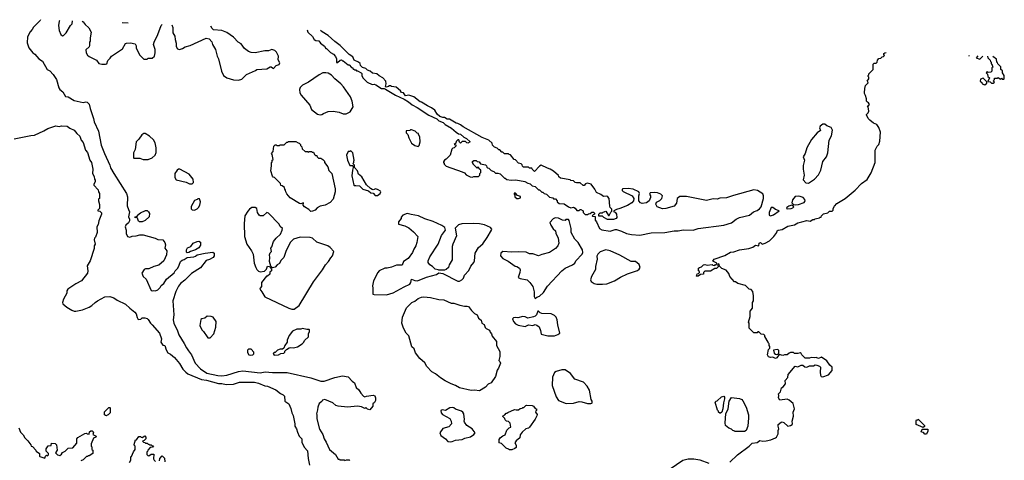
# Model space of a CAD drawing. Extents: x 1861455 to 2058065, y 200073 to 437907.
# Tile 279 of 574: x 1899851 to 1911700, y 390845 to 396145. Entities that reach past the tile are written whole.
import ezdxf

# ---------------------------------------------------------------- set-up
doc = ezdxf.new("R2010")
doc.units = 0

msp = doc.modelspace()

# ---------------------------------------------------------------- linework, layer by layer
at = {"layer": '0CON05XD'}
for points in [[(1900102, 396145), (1900096, 396134), (1900017, 396055), (1900000, 396025), (1899975, 395998), (1899945, 395940), (1899940, 395865), (1899962, 395805), (1900007, 395747), (1900035, 395732), (1900082, 395675), (1900127, 395645), (1900182, 395545), (1900215, 395528), (1900254, 395484), (1900294, 395424), (1900320, 395325), (1900332, 395305), (1900370, 395275), (1900401, 395221), (1900435, 395218), (1900505, 395173), (1900615, 395150), (1900645, 395157), (1900662, 395152), (1900687, 395127), (1900697, 395075), (1900740, 394955), (1900748, 394915), (1900800, 394805), (1900833, 394635), (1900871, 394535), (1900937, 394395), (1900944, 394364), (1900982, 394295), (1901137, 394055), (1901147, 394015), (1901143, 393905), (1901161, 393861), (1901173, 393833), (1901160, 393775), (1901172, 393745), (1901173, 393725), (1901160, 393700), (1901127, 393675), (1901119, 393655), (1901133, 393613), (1901133, 393573), (1901150, 393535), (1901175, 393528), (1901205, 393542), (1901253, 393543), (1901295, 393557), (1901335, 393556), (1901482, 393515), (1901515, 393499), (1901575, 393496), (1901599, 393465), (1901604, 393435), (1901597, 393395), (1901623, 393365), (1901616, 393315), (1901587, 393245), (1901526, 393194), (1901465, 393176), (1901405, 393147), (1901365, 393147), (1901349, 393141), (1901322, 393095), (1901337, 393057), (1901374, 393024), (1901435, 392888), (1901445, 392882), (1901465, 392888), (1901485, 392883), (1901512, 392895), (1901542, 392925), (1901555, 392948), (1901585, 392972), (1901618, 393022), (1901709, 393101), (1901722, 393125), (1901754, 393156), (1901772, 393192), (1901788, 393235), (1901805, 393252), (1901830, 393260), (1901866, 393284), (1901945, 393294), (1901965, 393300), (1901985, 393316), (1902084, 393336), (1902175, 393347), (1902190, 393335), (1902190, 393305), (1902180, 393285), (1902135, 393260), (1902095, 393250), (1902025, 393162), (1901917, 393093), (1901838, 393012), (1901785, 392973), (1901760, 392940), (1901728, 392875), (1901693, 392765), (1901704, 392595), (1901696, 392535), (1901706, 392496), (1901751, 392401), (1901765, 392353), (1901831, 392251), (1901857, 392197), (1901883, 392163), (1901918, 392115), (1901964, 392015), (1902025, 391944), (1902103, 391895), (1902235, 391863), (1902285, 391860), (1902345, 391867), (1902485, 391914), (1902535, 391923), (1902745, 391896), (1902805, 391909), (1902895, 391901), (1903070, 391900), (1903355, 391837), (1903475, 391797), (1903515, 391797), (1903645, 391842), (1903735, 391861), (1903805, 391847), (1903852, 391795), (1903880, 391775), (1903901, 391721), (1903932, 391692), (1903955, 391652), (1903987, 391617), (1904005, 391608), (1904024, 391616), (1904105, 391628), (1904125, 391620), (1904132, 391595), (1904132, 391565), (1904119, 391541), (1904100, 391525), (1904100, 391495), (1904065, 391450), (1904035, 391460), (1904015, 391480), (1904005, 391470), (1903965, 391488), (1903915, 391498), (1903795, 391486), (1903685, 391497), (1903656, 391506), (1903620, 391535), (1903523, 391577), (1903495, 391568), (1903485, 391552), (1903455, 391530), (1903437, 391485), (1903436, 391454), (1903422, 391405), (1903428, 391395), (1903428, 391345), (1903458, 391218), (1903498, 391155), (1903513, 391105), (1903540, 391065), (1903580, 390975), (1903653, 390915), (1903685, 390860), (1903698, 390858), (1903705, 390850), (1903755, 390850), (1903765, 390842), (1903785, 390850), (1903815, 390850), (1903822, 390842)], [(1900335, 396135), (1900327, 396125), (1900319, 396075), (1900324, 396015), (1900346, 395966), (1900365, 395952), (1900377, 395953), (1900410, 395985), (1900462, 396075), (1900482, 396095), (1900488, 396129)], [(1900601, 396125), (1900615, 396117), (1900638, 396085), (1900682, 396045), (1900712, 395995), (1900698, 395925), (1900700, 395885), (1900690, 395875), (1900690, 395835), (1900685, 395820), (1900648, 395782), (1900652, 395745), (1900665, 395720), (1900685, 395702), (1900775, 395658), (1900805, 395618), (1900838, 395608), (1900885, 395608), (1900898, 395615), (1900910, 395655), (1900940, 395680), (1900954, 395706), (1901090, 395795), (1901125, 395860), (1901137, 395863), (1901185, 395868), (1901240, 395855), (1901252, 395832), (1901253, 395803), (1901295, 395720), (1901345, 395670), (1901385, 395670), (1901395, 395680), (1901445, 395680), (1901472, 395705), (1901482, 395745), (1901480, 395785), (1901463, 395845), (1901468, 395875), (1901512, 395965), (1901552, 396075), (1901565, 396088)], [(1901155, 396103), (1901085, 396106)], [(1901680, 396084), (1901692, 396052), (1901692, 395985), (1901716, 395946), (1901720, 395905), (1901734, 395864), (1901734, 395824), (1901748, 395795), (1901775, 395787), (1901812, 395798), (1901842, 395818), (1901902, 395835), (1902095, 395923), (1902130, 395915), (1902165, 395880), (1902172, 395845), (1902207, 395785), (1902226, 395706), (1902244, 395675), (1902280, 395525), (1902304, 395474), (1902345, 395447), (1902425, 395420), (1902485, 395417), (1902525, 395430), (1902582, 395485), (1902687, 395533), (1902703, 395547), (1902825, 395552), (1902865, 395578), (1902877, 395577), (1902905, 395558), (1902938, 395595), (1902973, 395607), (1902980, 395625), (1902961, 395661), (1902967, 395705), (1902940, 395755), (1902922, 395775), (1902885, 395788), (1902845, 395769), (1902800, 395770), (1902685, 395747), (1902635, 395751), (1902605, 395763), (1902558, 395798), (1902515, 395853), (1902480, 395875), (1902424, 395934), (1902345, 395991), (1902285, 396013), (1902183, 396023), (1902167, 396037), (1902151, 396066)], [(1903311, 396023), (1903318, 395995), (1903373, 395943), (1903395, 395908), (1903414, 395894), (1903449, 395889), (1903471, 395861), (1903518, 395825), (1903535, 395800), (1903545, 395800), (1903591, 395751), (1903629, 395729), (1903653, 395703), (1903663, 395673), (1903665, 395630), (1903675, 395630), (1903708, 395658), (1903725, 395660), (1903735, 395650), (1903745, 395650), (1903805, 395600), (1903815, 395600), (1903845, 395570), (1903855, 395570), (1903865, 395550), (1903875, 395550), (1903882, 395542), (1903895, 395540), (1903905, 395530), (1903915, 395530), (1903960, 395505), (1903967, 395497), (1903968, 395475), (1903979, 395445), (1904032, 395392), (1904094, 395364), (1904115, 395368), (1904135, 395362), (1904205, 395318), (1904238, 395318), (1904255, 395310), (1904375, 395238), (1904478, 395188), (1904528, 395158), (1904572, 395122), (1904635, 395090), (1904775, 394997), (1904871, 394951), (1904895, 394930), (1904949, 394909), (1904972, 394885), (1905048, 394838), (1905105, 394792), (1905133, 394773), (1905155, 394767), (1905195, 394732), (1905228, 394715), (1905270, 394675), (1905245, 394660), (1905232, 394662), (1905215, 394680), (1905175, 394680), (1905155, 394660), (1905142, 394672), (1905135, 394700), (1905122, 394698), (1905102, 394678), (1905100, 394660), (1905080, 394645), (1905100, 394640), (1905098, 394622), (1905078, 394602), (1905062, 394598), (1905052, 394588), (1905032, 394515), (1904985, 394468), (1904964, 394456), (1904953, 394437), (1904950, 394425), (1904960, 394415), (1904960, 394405), (1904985, 394382), (1905176, 394316), (1905205, 394302), (1905225, 394280), (1905273, 394253), (1905295, 394250), (1905317, 394257), (1905372, 394258), (1905390, 394275), (1905390, 394295), (1905400, 394305), (1905400, 394335), (1905382, 394352), (1905378, 394368), (1905365, 394370), (1905355, 394360), (1905310, 394405), (1905310, 394415), (1905300, 394425), (1905302, 394438), (1905315, 394450), (1905345, 394450), (1905355, 394440), (1905380, 394435), (1905395, 394410), (1905455, 394400), (1905468, 394388), (1905472, 394372), (1905482, 394362), (1905498, 394358), (1905525, 394330), (1905557, 394317), (1905575, 394300), (1905605, 394300), (1905635, 394290), (1905685, 394240), (1905695, 394240), (1905713, 394223), (1905765, 394213), (1905823, 394217), (1905929, 394199), (1905965, 394178), (1905995, 394170), (1906018, 394148), (1906055, 394140), (1906095, 394100), (1906105, 394100), (1906135, 394070), (1906145, 394070), (1906163, 394053), (1906190, 394045), (1906225, 394010), (1906265, 394000), (1906275, 393990), (1906298, 393988), (1906320, 393965), (1906320, 393955), (1906343, 393933), (1906405, 393930), (1906455, 393892), (1906485, 393880), (1906515, 393890), (1906536, 393876), (1906555, 393850), (1906585, 393850), (1906595, 393860), (1906605, 393860), (1906630, 393845), (1906630, 393825), (1906655, 393800), (1906685, 393800), (1906695, 393810), (1906718, 393812), (1906735, 393830), (1906758, 393828), (1906768, 393818), (1906770, 393805), (1906752, 393798), (1906740, 393785), (1906745, 393780), (1906778, 393778), (1906778, 393735), (1906793, 393713), (1906828, 393635), (1906855, 393617), (1906955, 393601), (1907015, 393623), (1907035, 393623), (1907095, 393603), (1907155, 393574), (1907212, 393562), (1907315, 393554), (1907450, 393580), (1907615, 393584), (1907725, 393606), (1907775, 393606), (1907835, 393618), (1907955, 393614), (1908015, 393634), (1908325, 393672), (1908415, 393700), (1908473, 393745), (1908515, 393767), (1908635, 393792), (1908680, 393835), (1908725, 393850), (1908755, 393868), (1908775, 393893), (1908802, 393995), (1908804, 394025), (1908795, 394049), (1908730, 394090), (1908685, 394097), (1908440, 394030), (1908355, 394001), (1908275, 393999), (1908245, 393987), (1908195, 393991), (1908115, 393968), (1907875, 394018), (1907795, 394020), (1907764, 393995), (1907754, 393936), (1907727, 393903), (1907625, 393874), (1907585, 393870), (1907522, 393895), (1907508, 393925), (1907515, 393950), (1907555, 393970), (1907580, 393995), (1907587, 394025), (1907567, 394045), (1907525, 394061), (1907485, 394068), (1907439, 394061), (1907432, 394045), (1907442, 394025), (1907443, 394007), (1907426, 393964), (1907395, 393941), (1907342, 393932), (1907320, 393940), (1907303, 393965), (1907300, 394025), (1907310, 394055), (1907300, 394075), (1907235, 394108), (1907175, 394114), (1907111, 394109), (1907103, 394105), (1907102, 394092), (1907115, 394078), (1907222, 394025), (1907242, 393995), (1907238, 393965), (1907217, 393943), (1907165, 393910), (1907075, 393873), (1907035, 393863), (1907000, 393845), (1907000, 393835), (1907018, 393828), (1907031, 393805), (1907038, 393765), (1907030, 393755), (1906995, 393740), (1906925, 393743), (1906880, 393765), (1906865, 393780), (1906822, 393782), (1906820, 393805), (1906835, 393820), (1906865, 393820), (1906872, 393828), (1906905, 393840), (1906935, 393790), (1906945, 393790), (1906965, 393830), (1906978, 393842), (1906978, 393865), (1906956, 393886), (1906952, 393902), (1906946, 393995), (1906930, 394015), (1906915, 394021), (1906875, 394020), (1906845, 394043), (1906792, 394065), (1906773, 394105), (1906728, 394165), (1906682, 394178), (1906660, 394170), (1906645, 394152), (1906631, 394151), (1906595, 394182), (1906552, 394182), (1906537, 394187), (1906517, 394207), (1906485, 394210), (1906475, 394220), (1906358, 394238), (1906340, 394255), (1906335, 394270), (1906275, 394322), (1906235, 394347), (1906202, 394358), (1906125, 394393), (1906107, 394383), (1906045, 394320), (1906020, 394345), (1906015, 394360), (1905985, 394360), (1905975, 394370), (1905912, 394372), (1905902, 394382), (1905898, 394398), (1905885, 394410), (1905855, 394420), (1905818, 394458), (1905802, 394462), (1905758, 394518), (1905742, 394522), (1905735, 394530), (1905685, 394530), (1905665, 394550), (1905655, 394550), (1905628, 394578), (1905615, 394580), (1905595, 394600), (1905565, 394610), (1905540, 394635), (1905535, 394660), (1905495, 394697), (1905415, 394728), (1905186, 394856), (1905155, 394882), (1905125, 394898), (1905105, 394900), (1905025, 394948), (1904995, 394950), (1904965, 394968), (1904945, 394968), (1904905, 394980), (1904875, 395010), (1904846, 395056), (1904808, 395085), (1904758, 395108), (1904685, 395152), (1904670, 395155), (1904595, 395217), (1904535, 395238), (1904495, 395230), (1904470, 395265), (1904445, 395270), (1904435, 395290), (1904380, 395335), (1904325, 395340), (1904315, 395350), (1904295, 395350), (1904288, 395342), (1904262, 395332), (1904252, 395342), (1904262, 395375), (1904257, 395407), (1904220, 395445), (1904175, 395470), (1904150, 395495), (1904095, 395500), (1904070, 395525), (1904035, 395538), (1904015, 395558), (1903975, 395570), (1903952, 395592), (1903947, 395617), (1903930, 395635), (1903877, 395657), (1903859, 395699), (1903815, 395728), (1903707, 395835), (1903643, 395883), (1903565, 395954), (1903490, 396000), (1903471, 396016)], [(1909445, 391988), (1909476, 391976), (1909488, 391965), (1909484, 391905), (1909487, 391867), (1909495, 391853), (1909515, 391850), (1909585, 391872), (1909628, 391925), (1909630, 391945), (1909627, 391965), (1909601, 391991), (1909565, 392043), (1909500, 392085), (1909465, 392070), (1909435, 392083), (1909415, 392077), (1909375, 392080), (1909355, 392072), (1909305, 392073), (1909262, 392112), (1909255, 392130), (1909245, 392138), (1909215, 392130), (1909175, 392130), (1909165, 392140), (1909145, 392142), (1909125, 392142), (1909110, 392135), (1909087, 392113), (1909055, 392112), (1909036, 392104), (1908992, 392118), (1908962, 392078), (1908945, 392070), (1908915, 392084), (1908885, 392081), (1908861, 392091), (1908850, 392115), (1908863, 392177), (1908880, 392195), (1908880, 392215), (1908870, 392225), (1908870, 392245), (1908862, 392252), (1908860, 392265), (1908820, 392335), (1908820, 392345), (1908805, 392360), (1908772, 392362), (1908745, 392390), (1908735, 392390), (1908725, 392380), (1908685, 392380), (1908630, 392435), (1908630, 392495), (1908622, 392505), (1908640, 392575), (1908643, 392637), (1908670, 392675), (1908670, 392745), (1908680, 392765), (1908682, 392825), (1908674, 392874), (1908655, 392900), (1908630, 392905), (1908587, 392947), (1908495, 392970), (1908465, 392990), (1908455, 392990), (1908398, 393055), (1908385, 393090), (1908353, 393133), (1908301, 393151), (1908272, 393182), (1908270, 393205), (1908255, 393210), (1908250, 393195), (1908258, 393188), (1908260, 393175), (1908235, 393150), (1908215, 393150), (1908165, 393120), (1908095, 393120), (1908080, 393105), (1908078, 393082), (1908045, 393080), (1908015, 393060), (1907995, 393060), (1907990, 393065), (1907998, 393072), (1908002, 393088), (1908018, 393092), (1908030, 393105), (1908030, 393115), (1908020, 393125), (1908020, 393155), (1908030, 393165), (1908055, 393172), (1908080, 393195), (1908095, 393200), (1908125, 393192), (1908185, 393200), (1908193, 393193), (1908215, 393190), (1908225, 393200), (1908238, 393202), (1908240, 393215), (1908192, 393242), (1908207, 393263), (1908335, 393308), (1908405, 393348), (1908446, 393354), (1908515, 393376), (1908626, 393394), (1908675, 393410), (1908705, 393432), (1908746, 393424), (1908750, 393455), (1908765, 393463), (1908786, 393446), (1908822, 393455), (1908875, 393486), (1908925, 393536), (1908964, 393585), (1908966, 393605), (1908977, 393615), (1909025, 393622), (1909095, 393662), (1909175, 393676), (1909215, 393700), (1909262, 393712), (1909325, 393730), (1909365, 393722), (1909395, 393740), (1909415, 393740), (1909425, 393750), (1909475, 393760), (1909485, 393770), (1909495, 393770), (1909500, 393785), (1909525, 393808), (1909577, 393823), (1909595, 393840), (1909628, 393842), (1909640, 393855), (1909640, 393875), (1909655, 393900), (1909685, 393932), (1909785, 393992), (1909906, 394094), (1909980, 394175), (1910048, 394222), (1910098, 394302), (1910144, 394425), (1910144, 394575), (1910168, 394622), (1910189, 394645), (1910204, 394685), (1910211, 394791), (1910188, 394848), (1910164, 394884), (1910125, 394900), (1910080, 394935), (1910060, 394955), (1910058, 394968), (1910040, 394995), (1910040, 395005), (1910060, 395025), (1910068, 395045), (1910060, 395095), (1910050, 395105), (1910065, 395110), (1910078, 395125), (1910066, 395146), (1910052, 395152), (1910040, 395165), (1910042, 395192), (1910028, 395232), (1910018, 395255), (1910020, 395325), (1910027, 395333), (1910030, 395355), (1910060, 395385), (1910058, 395398), (1910050, 395405), (1910070, 395435), (1910070, 395455), (1910062, 395462), (1910060, 395475), (1910068, 395482), (1910070, 395495), (1910120, 395545), (1910122, 395608), (1910135, 395620), (1910158, 395622), (1910170, 395635), (1910172, 395658), (1910192, 395678), (1910215, 395680), (1910232, 395698), (1910248, 395702), (1910260, 395715), (1910250, 395725), (1910252, 395738), (1910262, 395748), (1910279, 395752)], [(1911274, 395714), (1911275, 395712), (1911280, 395714)], [(1911381, 395710), (1911360, 395685), (1911405, 395670), (1911440, 395705), (1911440, 395707)], [(1911499, 395705), (1911500, 395685), (1911528, 395658), (1911532, 395642), (1911540, 395635), (1911540, 395615), (1911548, 395608), (1911560, 395575), (1911550, 395565), (1911550, 395525), (1911538, 395512), (1911505, 395510), (1911495, 395520), (1911480, 395505), (1911498, 395488), (1911502, 395462), (1911520, 395445), (1911502, 395402), (1911528, 395398), (1911545, 395380), (1911565, 395380), (1911580, 395395), (1911570, 395405), (1911572, 395418), (1911580, 395425), (1911580, 395440), (1911615, 395440), (1911625, 395450), (1911655, 395430), (1911665, 395440), (1911675, 395430), (1911695, 395430), (1911700, 395435), (1911700, 395475), (1911680, 395505), (1911678, 395528), (1911660, 395545), (1911658, 395578), (1911622, 395612), (1911618, 395628), (1911610, 395635), (1911608, 395668), (1911563, 395703)], [(1903465, 395000), (1903485, 395003), (1903505, 395017), (1903565, 395039), (1903625, 395046), (1903695, 395034), (1903745, 395014), (1903778, 395012), (1903828, 395035), (1903863, 395097), (1903852, 395165), (1903830, 395215), (1903747, 395337), (1903715, 395372), (1903642, 395432), (1903605, 395477), (1903565, 395500), (1903535, 395506), (1903500, 395505), (1903455, 395483), (1903325, 395393), (1903254, 395356), (1903225, 395330), (1903218, 395305), (1903223, 395265), (1903237, 395235), (1903342, 395115), (1903363, 395065), (1903435, 395008), (1903465, 395000)], [(1911465, 395362), (1911488, 395382), (1911488, 395398), (1911445, 395440), (1911412, 395428), (1911410, 395405), (1911428, 395388), (1911432, 395372), (1911465, 395362)], [(1899785, 394710), (1899983, 394753), (1900030, 394755), (1900143, 394807), (1900190, 394835), (1900285, 394869), (1900325, 394862), (1900355, 394867), (1900423, 394863), (1900455, 394840), (1900506, 394816), (1900538, 394775), (1900574, 394744), (1900592, 394695), (1900616, 394666), (1900642, 394575), (1900666, 394546), (1900693, 394455), (1900716, 394426), (1900730, 394345), (1900728, 394295), (1900747, 394257), (1900750, 394225), (1900758, 394215), (1900758, 394195), (1900742, 394165), (1900743, 394153), (1900795, 394100), (1900800, 394075), (1900812, 394055), (1900810, 393995), (1900800, 393985), (1900798, 393965), (1900812, 393922), (1900812, 393895), (1900810, 393875), (1900790, 393855), (1900790, 393845), (1900815, 393840), (1900835, 393820), (1900837, 393805), (1900803, 393727), (1900795, 393680), (1900778, 393655), (1900782, 393585), (1900765, 393530), (1900752, 393515), (1900748, 393495), (1900758, 393445), (1900748, 393425), (1900746, 393394), (1900697, 393245), (1900664, 393186), (1900672, 393125), (1900668, 393095), (1900595, 393002), (1900525, 392969), (1900430, 392905), (1900418, 392885), (1900420, 392855), (1900378, 392782), (1900367, 392743), (1900370, 392725), (1900417, 392685), (1900479, 392649), (1900505, 392640), (1900525, 392640), (1900605, 392656), (1900685, 392688), (1900717, 392705), (1900758, 392745), (1900788, 392765), (1900875, 392813), (1900936, 392816), (1900985, 392800), (1901025, 392770), (1901125, 392723), (1901175, 392673), (1901237, 392625), (1901252, 392605), (1901263, 392563), (1901275, 392540), (1901307, 392543), (1901325, 392558), (1901355, 392558), (1901385, 392550), (1901398, 392538), (1901424, 392494), (1901446, 392476), (1901534, 392374), (1901556, 392305), (1901548, 392265), (1901575, 392230), (1901598, 392225), (1901613, 392175), (1901635, 392138), (1901665, 392123), (1901715, 392083), (1901775, 392010), (1901815, 391943), (1901849, 391905), (1901876, 391886), (1902037, 391815), (1902097, 391807), (1902245, 391767), (1902285, 391767), (1902335, 391756), (1902425, 391759), (1902495, 391783), (1902675, 391786), (1902725, 391774), (1902801, 391741), (1902835, 391735), (1902934, 391694), (1902989, 391649), (1903023, 391633), (1903038, 391615), (1903040, 391555), (1903090, 391525), (1903115, 391470), (1903126, 391415), (1903140, 391385), (1903163, 391283), (1903162, 391255), (1903183, 391225), (1903193, 391185), (1903216, 391136), (1903247, 391105), (1903247, 391065), (1903274, 391004), (1903315, 390960), (1903322, 390865), (1903338, 390785)], [(1904645, 394620), (1904658, 394632), (1904672, 394675), (1904668, 394735), (1904650, 394765), (1904650, 394775), (1904635, 394780), (1904610, 394805), (1904565, 394820), (1904555, 394820), (1904545, 394810), (1904502, 394808), (1904500, 394785), (1904520, 394765), (1904532, 394725), (1904565, 394660), (1904605, 394630), (1904645, 394620)], [(1909345, 394180), (1909415, 394226), (1909463, 394277), (1909491, 394335), (1909515, 394439), (1909559, 394495), (1909578, 394545), (1909593, 394695), (1909622, 394748), (1909634, 394815), (1909616, 394846), (1909565, 394870), (1909539, 394889), (1909515, 394889), (1909482, 394865), (1909476, 394845), (1909487, 394813), (1909446, 394785), (1909379, 394705), (1909322, 394605), (1909304, 394536), (1909279, 394495), (1909296, 394455), (1909278, 394392), (1909278, 394348), (1909290, 394275), (1909278, 394218), (1909313, 394183), (1909345, 394180)], [(1901395, 394463), (1901445, 394482), (1901482, 394515), (1901493, 394547), (1901493, 394605), (1901480, 394665), (1901460, 394700), (1901414, 394744), (1901360, 394775), (1901345, 394777), (1901320, 394760), (1901285, 394708), (1901252, 394675), (1901242, 394585), (1901220, 394545), (1901220, 394485), (1901225, 394480), (1901295, 394478), (1901335, 394463), (1901395, 394463)], [(1903355, 393838), (1903331, 393861), (1903277, 393895), (1903262, 393915), (1903265, 393940), (1903235, 393930), (1903220, 393935), (1903104, 394004), (1903065, 394050), (1903053, 394073), (1903050, 394095), (1903040, 394105), (1903038, 394128), (1903008, 394148), (1902992, 394152), (1902990, 394175), (1902918, 394248), (1902902, 394252), (1902893, 394263), (1902872, 394325), (1902882, 394385), (1902880, 394425), (1902888, 394432), (1902890, 394455), (1902900, 394465), (1902890, 394525), (1902882, 394535), (1902902, 394558), (1902910, 394625), (1902925, 394640), (1902938, 394638), (1902945, 394630), (1902975, 394630), (1902985, 394640), (1903035, 394640), (1903065, 394670), (1903075, 394670), (1903085, 394680), (1903175, 394680), (1903202, 394662), (1903215, 394660), (1903230, 394645), (1903232, 394632), (1903247, 394617), (1903252, 394592), (1903285, 394560), (1903315, 394560), (1903325, 394550), (1903335, 394560), (1903365, 394560), (1903372, 394552), (1903385, 394550), (1903400, 394525), (1903412, 394512), (1903425, 394510), (1903430, 394495), (1903445, 394480), (1903475, 394478), (1903500, 394465), (1903520, 394445), (1903520, 394425), (1903560, 394375), (1903572, 394332), (1903608, 394295), (1903649, 394109), (1903649, 394075), (1903623, 393985), (1903587, 393945), (1903526, 393915), (1903468, 393902), (1903430, 393880), (1903405, 393855), (1903375, 393842), (1903355, 393838)], [(1904129, 394029), (1904155, 394032), (1904188, 394055), (1904196, 394075), (1904192, 394082), (1904165, 394100), (1904135, 394110), (1904105, 394100), (1904094, 394104), (1904074, 394114), (1904025, 394160), (1903969, 394255), (1903930, 394285), (1903916, 394326), (1903880, 394365), (1903880, 394395), (1903860, 394415), (1903870, 394425), (1903870, 394445), (1903878, 394455), (1903860, 394545), (1903835, 394568), (1903825, 394560), (1903802, 394558), (1903783, 394515), (1903797, 394455), (1903825, 394390), (1903855, 394390), (1903860, 394385), (1903862, 394365), (1903854, 394336), (1903849, 394265), (1903870, 394155), (1903875, 394150), (1903895, 394152), (1903940, 394145), (1903982, 394105), (1904048, 394088), (1904075, 394061), (1904105, 394057), (1904129, 394029)], [(1901925, 394172), (1901942, 394188), (1901937, 394227), (1901890, 394285), (1901777, 394347), (1901763, 394347), (1901744, 394336), (1901717, 394293), (1901718, 394248), (1901735, 394220), (1901855, 394192), (1901895, 394172), (1901925, 394172)], [(1901955, 393852), (1901985, 393868), (1902002, 393885), (1902018, 393915), (1902028, 393955), (1902015, 393990), (1901995, 393990), (1901985, 393980), (1901955, 393970), (1901913, 393897), (1901915, 393870), (1901928, 393858), (1901955, 393852)], [(1905855, 393992), (1905878, 394002), (1905878, 394018), (1905842, 394032), (1905818, 394058), (1905802, 394058), (1905800, 394045), (1905810, 394035), (1905810, 394015), (1905833, 393993), (1905855, 393992)], [(1909186, 393916), (1909225, 393922), (1909292, 393945), (1909303, 393965), (1909300, 393980), (1909278, 394008), (1909245, 394020), (1909225, 394023), (1909185, 394018), (1909152, 393978), (1909143, 393943), (1909162, 393922), (1909186, 393916)], [(1903155, 392662), (1903213, 392707), (1903387, 392993), (1903496, 393135), (1903533, 393197), (1903567, 393235), (1903595, 393282), (1903617, 393305), (1903632, 393355), (1903588, 393405), (1903558, 393425), (1903425, 393469), (1903375, 393517), (1903345, 393526), (1903225, 393527), (1903146, 393504), (1903107, 393465), (1903054, 393356), (1903030, 393285), (1902995, 393248), (1902978, 393212), (1902948, 393195), (1902925, 393168), (1902895, 393160), (1902872, 393182), (1902857, 393235), (1902862, 393285), (1902858, 393315), (1902865, 393340), (1902880, 393355), (1902872, 393395), (1902887, 393413), (1902907, 393475), (1902937, 393515), (1902988, 393565), (1903010, 393615), (1903012, 393635), (1902987, 393657), (1902973, 393685), (1902847, 393817), (1902825, 393824), (1902779, 393785), (1902745, 393786), (1902732, 393795), (1902714, 393825), (1902703, 393873), (1902685, 393884), (1902645, 393884), (1902616, 393864), (1902595, 393843), (1902562, 393785), (1902551, 393695), (1902557, 393537), (1902584, 393445), (1902641, 393365), (1902659, 393325), (1902673, 393215), (1902693, 393163), (1902705, 393140), (1902725, 393120), (1902745, 393110), (1902795, 393120), (1902820, 393145), (1902835, 393180), (1902858, 393178), (1902880, 393145), (1902880, 393125), (1902863, 393107), (1902860, 393085), (1902835, 393060), (1902822, 393058), (1902760, 392985), (1902760, 392935), (1902743, 392917), (1902740, 392905), (1902763, 392873), (1902802, 392812), (1903090, 392675), (1903125, 392663), (1903155, 392662)], [(1908885, 393784), (1908924, 393796), (1908990, 393845), (1908945, 393862), (1908916, 393886), (1908895, 393886), (1908870, 393825), (1908872, 393792), (1908885, 393784)], [(1909095, 393870), (1909135, 393874), (1909155, 393880), (1909167, 393895), (1909155, 393910), (1909145, 393912), (1909105, 393902), (1909082, 393885), (1909080, 393875), (1909095, 393870)], [(1901292, 393712), (1901282, 393722), (1901268, 393758), (1901255, 393770), (1901242, 393762), (1901240, 393775), (1901268, 393782), (1901270, 393795), (1901305, 393820), (1901365, 393848), (1901385, 393848), (1901402, 393835), (1901412, 393812), (1901408, 393775), (1901359, 393731), (1901325, 393712), (1901292, 393712)], [(1904265, 392834), (1904345, 392858), (1904477, 392933), (1904544, 392965), (1904558, 392982), (1904565, 393022), (1904605, 393006), (1904637, 393003), (1904745, 393046), (1904865, 393078), (1904895, 393100), (1904945, 393090), (1905125, 393000), (1905145, 393000), (1905172, 393015), (1905190, 393035), (1905205, 393070), (1905254, 393126), (1905278, 393182), (1905316, 393225), (1905324, 393245), (1905334, 393335), (1905371, 393405), (1905425, 393448), (1905477, 393523), (1905530, 393615), (1905532, 393625), (1905518, 393645), (1905446, 393676), (1905385, 393689), (1905315, 393693), (1905172, 393688), (1905133, 393677), (1905092, 393638), (1905109, 393545), (1905064, 393446), (1905056, 393415), (1905056, 393255), (1905021, 393195), (1905012, 393165), (1904985, 393140), (1904965, 393130), (1904895, 393130), (1904887, 393137), (1904850, 393145), (1904820, 393175), (1904785, 393198), (1904768, 393225), (1904768, 393245), (1904786, 393294), (1904887, 393445), (1904925, 393548), (1904977, 393613), (1904968, 393645), (1904931, 393671), (1904827, 393717), (1904725, 393751), (1904650, 393785), (1904562, 393802), (1904515, 393813), (1904460, 393795), (1904442, 393768), (1904440, 393755), (1904410, 393715), (1904410, 393685), (1904485, 393667), (1904535, 393640), (1904592, 393595), (1904642, 393535), (1904632, 393465), (1904620, 393425), (1904593, 393385), (1904576, 393344), (1904525, 393272), (1904471, 393235), (1904455, 393194), (1904385, 393192), (1904325, 393169), (1904275, 393157), (1904244, 393156), (1904178, 393125), (1904161, 393105), (1904110, 393005), (1904098, 392945), (1904102, 392915), (1904100, 392845), (1904115, 392838), (1904265, 392834)], [(1906055, 392790), (1906073, 392807), (1906105, 392820), (1906155, 392863), (1906201, 392939), (1906377, 393125), (1906415, 393157), (1906502, 393195), (1906533, 393217), (1906544, 393246), (1906618, 393325), (1906628, 393345), (1906622, 393375), (1906570, 393465), (1906532, 393505), (1906488, 393585), (1906488, 393635), (1906465, 393730), (1906455, 393740), (1906425, 393740), (1906415, 393730), (1906385, 393732), (1906336, 393756), (1906295, 393760), (1906272, 393748), (1906232, 393705), (1906242, 393675), (1906269, 393629), (1906298, 393605), (1906302, 393575), (1906332, 393515), (1906340, 393455), (1906326, 393424), (1906298, 393392), (1906225, 393343), (1906135, 393320), (1906095, 393303), (1906025, 393328), (1905985, 393330), (1905945, 393350), (1905859, 393351), (1905775, 393348), (1905665, 393358), (1905640, 393335), (1905638, 393305), (1905665, 393272), (1905731, 393241), (1905815, 393180), (1905835, 393178), (1905866, 393156), (1905872, 393135), (1905870, 393105), (1905850, 393045), (1905873, 393033), (1905956, 393016), (1905990, 392985), (1906026, 392935), (1906041, 392871), (1906044, 392814), (1906055, 392790)], [(1901865, 393342), (1901858, 393348), (1901858, 393375), (1901871, 393399), (1901910, 393415), (1901940, 393455), (1901985, 393478), (1902005, 393480), (1902025, 393470), (1902027, 393433), (1902005, 393402), (1901965, 393378), (1901905, 393357), (1901885, 393343), (1901865, 393342)], [(1906865, 392962), (1906915, 392968), (1907010, 393005), (1907082, 393048), (1907164, 393086), (1907285, 393128), (1907306, 393144), (1907318, 393165), (1907305, 393200), (1907260, 393235), (1907208, 393238), (1907075, 393314), (1906955, 393366), (1906905, 393376), (1906835, 393352), (1906810, 393325), (1906798, 393302), (1906802, 393265), (1906782, 393175), (1906782, 393138), (1906733, 393057), (1906722, 393015), (1906730, 392995), (1906763, 392973), (1906795, 392962), (1906865, 392962)], [(1905385, 391681), (1905325, 391688), (1905284, 391684), (1905145, 391717), (1905095, 391746), (1905045, 391763), (1904972, 391802), (1904915, 391837), (1904856, 391886), (1904811, 391911), (1904752, 391975), (1904726, 392016), (1904665, 392068), (1904615, 392138), (1904597, 392185), (1904571, 392211), (1904534, 392344), (1904502, 392375), (1904468, 392435), (1904450, 392495), (1904458, 392565), (1904505, 392680), (1904568, 392742), (1904605, 392758), (1904645, 392792), (1904685, 392808), (1904715, 392812), (1904795, 392804), (1904895, 392781), (1904956, 392776), (1905045, 392737), (1905075, 392737), (1905148, 392712), (1905205, 392698), (1905235, 392700), (1905250, 392695), (1905288, 392645), (1905325, 392612), (1905356, 392596), (1905374, 392554), (1905405, 392530), (1905412, 392495), (1905439, 392479), (1905454, 392444), (1905465, 392432), (1905505, 392410), (1905512, 392385), (1905530, 392365), (1905535, 392340), (1905590, 392275), (1905588, 392225), (1905628, 392155), (1905628, 392095), (1905618, 392045), (1905630, 392035), (1905638, 392015), (1905612, 391955), (1905595, 391930), (1905578, 391852), (1905525, 391778), (1905489, 391761), (1905458, 391725), (1905385, 391681)], [(1902145, 392320), (1902187, 392365), (1902213, 392447), (1902217, 392515), (1902180, 392565), (1902156, 392576), (1902105, 392578), (1902080, 392555), (1902043, 392547), (1902032, 392538), (1902020, 392465), (1902043, 392413), (1902062, 392395), (1902105, 392330), (1902115, 392320), (1902145, 392320)], [(1906205, 392343), (1906285, 392344), (1906325, 392357), (1906350, 392375), (1906326, 392475), (1906320, 392535), (1906308, 392565), (1906288, 392588), (1906245, 392608), (1906135, 392612), (1906115, 392620), (1906095, 392640), (1906085, 392640), (1906072, 392595), (1906055, 392578), (1906035, 392570), (1905965, 392553), (1905935, 392570), (1905907, 392573), (1905845, 392558), (1905815, 392562), (1905795, 392558), (1905780, 392545), (1905792, 392515), (1905817, 392487), (1905850, 392470), (1905935, 392453), (1905975, 392476), (1906025, 392467), (1906055, 392478), (1906075, 392472), (1906102, 392452), (1906120, 392405), (1906125, 392362), (1906205, 392343)], [(1902915, 392110), (1902965, 392112), (1902995, 392130), (1903030, 392135), (1903040, 392145), (1903042, 392158), (1903062, 392178), (1903093, 392197), (1903115, 392202), (1903145, 392198), (1903195, 392209), (1903252, 392245), (1903272, 392265), (1903280, 392285), (1903328, 392332), (1903328, 392365), (1903340, 392395), (1903340, 392415), (1903335, 392420), (1903305, 392418), (1903255, 392430), (1903235, 392422), (1903188, 392422), (1903135, 392397), (1903092, 392345), (1903071, 392289), (1903068, 392265), (1903040, 392225), (1903028, 392192), (1903015, 392180), (1902985, 392180), (1902955, 392170), (1902925, 392140), (1902915, 392140), (1902902, 392128), (1902915, 392110)], [(1902625, 392108), (1902655, 392112), (1902670, 392125), (1902670, 392145), (1902635, 392180), (1902605, 392180), (1902592, 392168), (1902593, 392143), (1902608, 392115), (1902625, 392108)], [(1908955, 392117), (1908975, 392120), (1908987, 392133), (1908988, 392168), (1908965, 392177), (1908922, 392168), (1908932, 392135), (1908945, 392123), (1908955, 392117)], [(1908397, 390823), (1908488, 390912), (1908630, 391015), (1908665, 391050), (1908725, 391059), (1908758, 391085), (1908795, 391077), (1908835, 391080), (1908889, 391091), (1908946, 391114), (1908958, 391125), (1908977, 391165), (1908978, 391205), (1908988, 391225), (1908978, 391255), (1908980, 391275), (1909015, 391303), (1909025, 391306), (1909045, 391300), (1909095, 391256), (1909125, 391262), (1909146, 391275), (1909151, 391285), (1909147, 391317), (1909165, 391375), (1909159, 391425), (1909177, 391465), (1909159, 391529), (1909110, 391570), (1909085, 391579), (1908998, 391568), (1908982, 391595), (1908988, 391625), (1908982, 391645), (1909005, 391670), (1909018, 391715), (1909040, 391730), (1909068, 391765), (1909064, 391806), (1909095, 391840), (1909098, 391875), (1909185, 391978), (1909215, 391968), (1909255, 391988), (1909275, 391988), (1909298, 391968), (1909325, 391967), (1909357, 391983), (1909403, 391983), (1909425, 391993), (1909445, 391988)], [(1906685, 391527), (1906723, 391527), (1906735, 391532), (1906742, 391538), (1906742, 391555), (1906728, 391575), (1906708, 391688), (1906680, 391735), (1906635, 391783), (1906532, 391822), (1906478, 391888), (1906415, 391932), (1906375, 391933), (1906305, 391912), (1906285, 391900), (1906264, 391846), (1906259, 391745), (1906307, 391607), (1906334, 391564), (1906427, 391527), (1906515, 391533), (1906585, 391551), (1906615, 391549), (1906685, 391527)], [(1908285, 391410), (1908275, 391410), (1908260, 391425), (1908260, 391435), (1908248, 391448), (1908220, 391545), (1908232, 391558), (1908245, 391560), (1908295, 391610), (1908325, 391618), (1908332, 391605), (1908332, 391585), (1908320, 391535), (1908312, 391465), (1908300, 391425), (1908285, 391410)], [(1905745, 390970), (1905735, 390980), (1905705, 390990), (1905648, 391048), (1905620, 391055), (1905622, 391095), (1905632, 391115), (1905665, 391140), (1905695, 391150), (1905714, 391206), (1905740, 391235), (1905760, 391245), (1905755, 391290), (1905735, 391310), (1905710, 391315), (1905693, 391333), (1905688, 391348), (1905660, 391375), (1905688, 391392), (1905705, 391410), (1905715, 391410), (1905725, 391420), (1905805, 391458), (1905825, 391450), (1905855, 391450), (1905872, 391468), (1905898, 391472), (1905905, 391480), (1905918, 391482), (1905940, 391505), (1905955, 391510), (1906020, 391505), (1906035, 391498), (1906055, 391470), (1906070, 391465), (1906070, 391445), (1906062, 391438), (1906060, 391425), (1906077, 391397), (1906075, 391380), (1906055, 391340), (1905988, 391245), (1905975, 391233), (1905940, 391225), (1905897, 391183), (1905875, 391150), (1905868, 391115), (1905825, 391080), (1905810, 391055), (1905827, 391027), (1905825, 391000), (1905810, 390985), (1905775, 390972), (1905745, 390970)], [(1908575, 391190), (1908455, 391190), (1908448, 391198), (1908432, 391202), (1908415, 391220), (1908385, 391230), (1908343, 391265), (1908339, 391295), (1908350, 391405), (1908377, 391465), (1908389, 391555), (1908418, 391602), (1908515, 391588), (1908540, 391575), (1908555, 391560), (1908592, 391485), (1908622, 391392), (1908622, 391355), (1908612, 391255), (1908592, 391205), (1908575, 391190)], [(1900895, 391380), (1900882, 391382), (1900872, 391392), (1900873, 391427), (1900925, 391480), (1900935, 391480), (1900940, 391475), (1900940, 391415), (1900915, 391390), (1900902, 391388), (1900895, 391380)], [(1905035, 391067), (1905055, 391073), (1905094, 391086), (1905175, 391096), (1905207, 391113), (1905275, 391126), (1905317, 391155), (1905332, 391175), (1905296, 391225), (1905232, 391265), (1905202, 391305), (1905198, 391315), (1905203, 391335), (1905194, 391404), (1905185, 391422), (1905166, 391436), (1905095, 391460), (1905075, 391478), (1905055, 391482), (1905028, 391475), (1904975, 391442), (1904935, 391452), (1904918, 391442), (1904922, 391415), (1904940, 391395), (1905027, 391347), (1905043, 391315), (1905047, 391285), (1905014, 391246), (1904944, 391226), (1904908, 391175), (1904918, 391145), (1904977, 391105), (1905005, 391072), (1905035, 391067)], [(1910725, 391240), (1910640, 391275), (1910640, 391325), (1910645, 391330), (1910658, 391332), (1910665, 391340), (1910740, 391265), (1910738, 391252), (1910725, 391240)], [(1899840, 391235), (1899862, 391182), (1899893, 391153), (1899912, 391115), (1899948, 391078), (1899985, 391030), (1899990, 391015), (1900005, 391010), (1900046, 390966), (1900050, 390955), (1900090, 390925), (1900090, 390895), (1900095, 390890), (1900155, 390870), (1900160, 390895), (1900172, 390908), (1900185, 390900), (1900198, 390912), (1900198, 390928), (1900170, 390955), (1900168, 390982), (1900192, 391018), (1900228, 391022), (1900235, 391050), (1900277, 391047), (1900295, 391030), (1900300, 390965), (1900280, 390935), (1900305, 390910), (1900335, 390902), (1900355, 390920), (1900365, 390940), (1900400, 390955), (1900435, 390990), (1900490, 390995), (1900537, 391053), (1900538, 391102), (1900551, 391119), (1900635, 391168), (1900655, 391170)], [(1900655, 391170), (1900663, 391163), (1900685, 391160), (1900692, 391188), (1900705, 391200), (1900725, 391200), (1900740, 391185), (1900730, 391155), (1900770, 391135), (1900766, 391124), (1900740, 391110), (1900710, 391045), (1900710, 391015), (1900720, 391005), (1900720, 390975), (1900730, 390965), (1900730, 390925), (1900685, 390900), (1900675, 390900), (1900665, 390890), (1900655, 390890), (1900615, 390852), (1900585, 390840)], [(1910765, 391160), (1910745, 391160), (1910728, 391178), (1910702, 391182), (1910700, 391195), (1910708, 391202), (1910712, 391218), (1910778, 391218), (1910780, 391195), (1910765, 391160)], [(1901172, 390818), (1901190, 390845), (1901190, 390885), (1901198, 390892), (1901222, 390948), (1901240, 390975), (1901240, 391015), (1901230, 391025), (1901230, 391035), (1901245, 391090), (1901258, 391092), (1901285, 391130), (1901305, 391130), (1901312, 391122), (1901325, 391120), (1901355, 391140), (1901370, 391125), (1901370, 391105), (1901348, 391082), (1901330, 391075), (1901342, 391062), (1901358, 391058), (1901365, 391050), (1901385, 391050), (1901395, 391040), (1901405, 391040), (1901415, 391030), (1901435, 391030), (1901445, 391020), (1901460, 391020), (1901448, 391002), (1901422, 390998), (1901392, 390968), (1901388, 390952), (1901380, 390945), (1901380, 390915), (1901392, 390902), (1901405, 390900), (1901435, 390920), (1901467, 390917), (1901463, 390863), (1901470, 390845), (1901485, 390830)], [(1901532, 390838), (1901538, 390865), (1901565, 390900), (1901592, 390872), (1901598, 390825)], [(1907677, 390743), (1907830, 390845), (1907895, 390863), (1907965, 390863), (1908035, 390850), (1908145, 390810)]]:
    msp.add_lwpolyline(points, dxfattribs=at)

doc.saveas('drawing.dxf')
